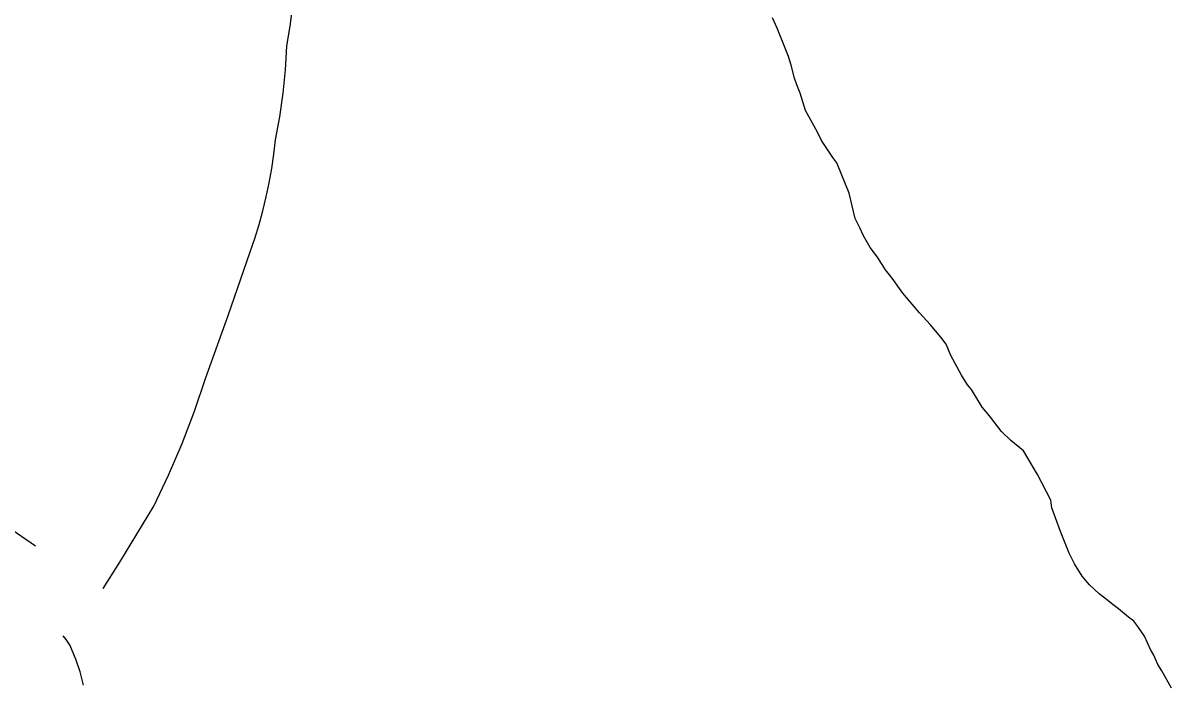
# Model space of a CAD drawing. Extents: x 3172231 to 3210228, y 940198 to 965780.
# Drawn here: x 3193133 to 3193736, y 950105 to 950452 of the extents above; entities that cross this region are included whole.
import ezdxf

# ---------------------------------------------------------------- set-up
doc = ezdxf.new("R2010")
doc.units = 0
for name, color, linetype in [('V-RIVR-RANG-IDEN', 7, 'Continuous'), ('V-ROAD-CNTR', 7, 'Continuous'), ('V-SITE-VEGE', 7, 'Continuous'), ('V-TOPO-SHOR', 7, 'Continuous')]:
    doc.layers.add(name, color=color, linetype=linetype)

msp = doc.modelspace()

# ---------------------------------------------------------------- linework, layer by layer
at = {"layer": 'V-ROAD-CNTR'}
msp.add_line((3193154.333, 950130.756), (3193154.905, 950130.172), dxfattribs=at)
for points in [[(3193175.116, 950155.949), (3193183.661, 950169.708), (3193201.444, 950198.91), (3193209.23, 950215.171), (3193216.359, 950231.75), (3193222.809, 950248.603), (3193228.563, 950265.694), (3193240.464, 950298.709), (3193251.917, 950331.901), (3193254.337, 950339), (3193256.543, 950346.184), (3193258.534, 950353.444), (3193260.299, 950360.768), (3193261.843, 950368.145), (3193263.158, 950375.563), (3193264.248, 950383.009), (3193265.106, 950390.474), (3193267.324, 950402.643), (3193269.067, 950414.896), (3193270.33, 950427.209), (3193271.113, 950439.552), (3193273.034, 950451.175), (3193274.324, 950462.9)], [(3193059.279, 950237.81), (3193075.269, 950226.111), (3193091.199, 950214.192), (3193106.999, 950202.102), (3193122.246, 950190.169), (3193139.561, 950178.227)], [(3193164.676, 950105.301), (3193164.554, 950105.936), (3193162.928, 950112.222), (3193160.903, 950118.389), (3193158.529, 950124.333), (3193157.692, 950126.047), (3193156.744, 950127.652), (3193155.667, 950129.178), (3193154.089, 950131.076)]]:
    msp.add_lwpolyline(points, dxfattribs=at)
at = {"layer": 'V-SITE-VEGE'}
for p, q in [((3193527.397, 950448.879), (3193524.934, 950454.368)), ((3193533.394, 950434.117), (3193527.397, 950448.879)), ((3193534.813, 950429.65), (3193533.394, 950434.117)), ((3193536.601, 950422.775), (3193534.813, 950429.65)), ((3193537.666, 950419.341), (3193536.601, 950422.775)), ((3193539.431, 950414.876), (3193537.666, 950419.341)), ((3193542.272, 950405.945), (3193539.431, 950414.876)), ((3193548.58, 950394.632), (3193542.272, 950405.945)), ((3193550.689, 950390.171), (3193548.58, 950394.632)), ((3193556.63, 950381.268), (3193550.689, 950390.171)), ((3193558.724, 950378.53), (3193556.63, 950381.268)), ((3193561.195, 950372.007), (3193558.724, 950378.53)), ((3193565.072, 950362.74), (3193561.195, 950372.007)), ((3193568.3, 950349.332), (3193565.072, 950362.74)), ((3193570.756, 950344.529), (3193568.3, 950349.332)), ((3193572.517, 950340.413), (3193570.756, 950344.529)), ((3193576.021, 950334.242), (3193572.517, 950340.413)), ((3193579.859, 950329.11), (3193576.021, 950334.242)), ((3193584.055, 950322.601), (3193579.859, 950329.11)), ((3193587.543, 950318.153), (3193584.055, 950322.601)), ((3193593.13, 950310.281), (3193587.543, 950318.153)), ((3193601.838, 950300.024), (3193593.13, 950310.281)), ((3193607.411, 950293.874), (3193601.838, 950300.024)), ((3193612.983, 950287.38), (3193607.411, 950293.874)), ((3193615.777, 950283.616), (3193612.983, 950287.38)), ((3193618.243, 950277.781), (3193615.777, 950283.616)), ((3193623.852, 950267.496), (3193618.243, 950277.781)), ((3193627.002, 950262.355), (3193623.852, 950267.496)), ((3193629.091, 950259.963), (3193627.002, 950262.355)), ((3193634.69, 950250.712), (3193629.091, 950259.963)), ((3193638.524, 950246.268), (3193634.69, 950250.712)), ((3193641.313, 950242.504), (3193638.524, 950246.268)), ((3193644.801, 950238.058), (3193641.313, 950242.504)), ((3193649.669, 950233.28), (3193644.801, 950238.058)), ((3193656.268, 950227.826), (3193649.669, 950233.28)), ((3193663.62, 950215.489), (3193656.268, 950227.826)), ((3193670.636, 950202.117), (3193663.62, 950215.489)), ((3193671.019, 950197.987), (3193670.636, 950202.117)), ((3193675.613, 950185.625), (3193671.019, 950197.987)), ((3193680.201, 950174.295), (3193675.613, 950185.625)), ((3193683.008, 950168.809), (3193680.201, 950174.295)), ((3193686.859, 950162.298), (3193683.008, 950168.809)), ((3193690.691, 950157.854), (3193686.859, 950162.298)), ((3193695.905, 950153.078), (3193690.691, 950157.854)), ((3193700.414, 950149.674), (3193695.905, 950153.078)), ((3193703.194, 950147.288), (3193700.414, 950149.674)), ((3193705.971, 950145.249), (3193703.194, 950147.288)), ((3193711.181, 950140.817), (3193705.971, 950145.249)), ((3193713.956, 950138.775), (3193711.181, 950140.817)), ((3193716.049, 950136.039), (3193713.956, 950138.775)), ((3193719.543, 950130.902), (3193716.049, 950136.039)), ((3193722.709, 950124.04), (3193719.543, 950130.902)), ((3193724.46, 950120.955), (3193722.709, 950124.04)), ((3193726.571, 950116.151), (3193724.46, 950120.955)), ((3193728.669, 950112.724), (3193726.571, 950116.151)), ((3193733.58, 950103.813), (3193728.669, 950112.724))]:
    msp.add_line(p, q, dxfattribs=at)
at = {"layer": 'V-TOPO-SHOR'}
for points in [[(3193670.636, 950202.117), (3193663.62, 950215.491), (3193656.268, 950227.826), (3193649.669, 950233.28), (3193644.801, 950238.058), (3193641.313, 950242.504), (3193638.522, 950246.268), (3193634.69, 950250.712), (3193629.091, 950259.963), (3193627.002, 950262.355), (3193623.852, 950267.496), (3193618.243, 950277.781), (3193615.777, 950283.616), (3193612.983, 950287.38), (3193607.411, 950293.874), (3193601.838, 950300.024), (3193593.13, 950310.281), (3193587.543, 950318.153), (3193584.055, 950322.601), (3193579.859, 950329.11), (3193576.021, 950334.242), (3193572.517, 950340.413), (3193570.756, 950344.529), (3193568.3, 950349.332), (3193565.072, 950362.74), (3193561.195, 950372.007), (3193558.724, 950378.53), (3193556.63, 950381.268), (3193550.689, 950390.171), (3193548.58, 950394.632), (3193542.272, 950405.945), (3193539.431, 950414.876), (3193537.666, 950419.341), (3193536.601, 950422.775), (3193534.813, 950429.65), (3193533.394, 950434.117), (3193527.397, 950448.879), (3193524.936, 950454.368)], [(3193733.58, 950103.811), (3193728.671, 950112.724), (3193726.571, 950116.151), (3193724.46, 950120.955), (3193722.709, 950124.04), (3193719.543, 950130.902), (3193716.049, 950136.039), (3193713.956, 950138.775), (3193711.181, 950140.817), (3193705.971, 950145.249), (3193703.194, 950147.288), (3193700.414, 950149.674), (3193695.905, 950153.078), (3193690.691, 950157.854), (3193686.859, 950162.298), (3193683.008, 950168.809), (3193680.201, 950174.295), (3193675.613, 950185.625), (3193671.019, 950197.987), (3193670.636, 950202.117)]]:
    msp.add_lwpolyline(points, dxfattribs=at)

# ---------------------------------------------------------------- texts
at = {"layer": 'V-RIVR-RANG-IDEN'}
msp.add_text('R-314.45', height=82.9998, rotation=39.790127, dxfattribs=at).set_placement((3193725.963, 949913.263))

doc.saveas('drawing.dxf')
